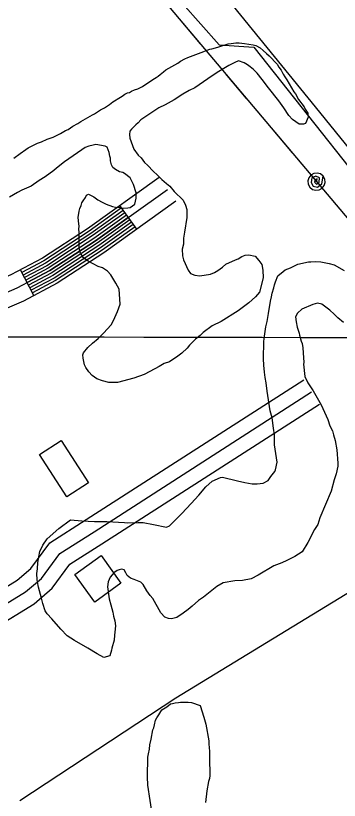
# Model space of a CAD drawing. Extents: x 3187622 to 3225504, y 800805 to 826213.
# Drawn here: x 3200554 to 3200890, y 811808 to 812622 of the extents above; entities that cross this region are included whole.
import ezdxf

# ---------------------------------------------------------------- set-up
doc = ezdxf.new("R2010")
doc.units = 0
for name, color, linetype in [('V-BLDG-OTLN', 7, 'Continuous'), ('V-GRID-MAJR', 7, 'Continuous'), ('V-LEVE-TOET', 7, 'Continuous'), ('V-ROAD-CNTR', 7, 'Continuous'), ('V-SITE-VEGE', 7, 'Continuous'), ('V-TOPO-SHOR', 7, 'Continuous'), ('V-UTIL-LINE', 7, 'Continuous')]:
    doc.layers.add(name, color=color, linetype=linetype)

msp = doc.modelspace()

# ---------------------------------------------------------------- linework, layer by layer
at = {"layer": 'V-BLDG-OTLN'}
for points in [[(3200601.0500000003, 812181.505), (3200629.417, 812137.537), (3200606.913, 812123.014), (3200578.5470000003, 812166.985)], [(3200615.421, 812042.534), (3200642.497, 812061.9940000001), (3200663.098, 812033.3300000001), (3200636.022, 812013.87)]]:
    msp.add_lwpolyline(points, close=True, dxfattribs=at)
at = {"layer": 'V-GRID-MAJR'}
msp.add_spline([(3191808.85, 812309.639), (3197045.574, 812297.071), (3202282.3000000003, 812285.265), (3207519.028, 812274.221), (3212755.758, 812263.939), (3217992.489, 812254.4180000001), (3223229.221, 812245.659), (3223229.222, 812245.659)], degree=3, dxfattribs=at)
at = {"layer": 'V-LEVE-TOET'}
msp.add_lwpolyline([(3201242.369, 812035.256), (3201240.856, 812037.136), (3201183.708, 812115.922), (3201112.774, 812212.854), (3201032.379, 812316.63), (3200958.17, 812412.323), (3200865, 812527.724), (3200772.132, 812641.818), (3200667.657, 812752.561), (3200559.123, 812863.383), (3200469.325, 812968.152), (3200416.6520000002, 813043.115), (3200375.737, 813104.037), (3200264.162, 813234.095), (3200148.125, 813368.7880000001), (3200039.261, 813496.192)], dxfattribs=at)
at = {"layer": 'V-ROAD-CNTR'}
for p, q in [((3200679.423604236, 812400.6491713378), (3200661.99663909, 812425.0681225)), ((3200572.830817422, 812331.9183088), (3200558.759845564, 812358.41325581))]:
    msp.add_line(p, q, dxfattribs=at)
for points in [[(3200702.6945576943, 812454.1140644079), (3200628.329706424, 812401.0421705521), (3200581.6177998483, 812370.55323153), (3200548.8828653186, 812353.1672663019), (3200504.178954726, 812333.896304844), (3200477.3770083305, 812326.915318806), (3200396.989169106, 812281.9054088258), (3200374.76721355, 812271.402429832), (3200359.7692435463, 812270.5404315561), (3200334.801293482, 812276.945418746), (3200310.983341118, 812275.8764208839), (3200296.049370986, 812269.9264327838), (3200135.2076926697, 812173.259626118)], [(3200142.934677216, 812160.4026518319), (3200302.7323576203, 812256.4424597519), (3200314.184334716, 812261.0054506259), (3200333.240296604, 812261.860448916), (3200358.301246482, 812255.4314617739), (3200378.5402060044, 812256.5944594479), (3200403.866155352, 812268.564435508), (3200483.022997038, 812312.8853468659), (3200509.0669449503, 812319.669333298), (3200555.3798523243, 812339.6342933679), (3200589.250784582, 812357.6222573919), (3200636.789689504, 812388.6511953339), (3200711.408540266, 812441.9040888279)], [(3200720.1225228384, 812429.6941132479), (3200645.2496725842, 812376.2602201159), (3200596.883769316, 812344.691283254), (3200561.8768393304, 812326.1013204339), (3200513.954935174, 812305.442361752), (3200488.668985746, 812298.8553749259), (3200410.743141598, 812255.2234621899), (3200382.3131984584, 812241.786489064), (3200356.8332494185, 812240.322491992), (3200331.679299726, 812246.775479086), (3200317.385328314, 812246.1344803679), (3200309.415344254, 812242.9584867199), (3200150.6616617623, 812147.5456775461)], [(3200663.7386356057, 812422.6271273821), (3200630.02170304, 812398.564175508), (3200583.144796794, 812367.9662367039), (3200560.1668427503, 812355.7632611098)], [(3200665.48163212, 812420.185132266), (3200631.713699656, 812396.085180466), (3200584.6707937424, 812365.3802418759), (3200561.5738399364, 812353.114266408)], [(3200667.224628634, 812417.7431371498), (3200633.405696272, 812393.607185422), (3200586.197790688, 812362.794247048), (3200562.980837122, 812350.464271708)], [(3200668.9666251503, 812415.3011420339), (3200635.097692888, 812391.129190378), (3200587.723787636, 812360.20825222), (3200564.387834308, 812347.8152770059)], [(3200670.709621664, 812412.8591469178), (3200636.789689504, 812388.6511953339), (3200589.250784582, 812357.6222573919), (3200565.7948314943, 812345.165282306)], [(3200672.452618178, 812410.4171518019), (3200638.48168612, 812386.17320029), (3200590.777781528, 812355.036262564), (3200567.20182868, 812342.515287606)], [(3200674.194614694, 812407.9751566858), (3200640.173682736, 812383.695205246), (3200592.3037784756, 812352.450267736), (3200568.608825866, 812339.8662929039)], [(3200675.937611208, 812405.5331615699), (3200641.865679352, 812381.217210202), (3200593.830775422, 812349.864272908), (3200570.015823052, 812337.2162982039)], [(3200677.680607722, 812403.0911664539), (3200643.5576759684, 812378.7382151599), (3200595.3567723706, 812347.27827808), (3200571.4228202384, 812334.5673035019)], [(3200301.586359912, 811876.2382201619), (3200432.910097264, 811956.4960596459), (3200512.432938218, 812010.3999518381), (3200555.3768523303, 812036.5098996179), (3200569.680823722, 812048.7018752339), (3200589.2037846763, 812075.3528219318), (3200627.090708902, 812099.3747738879), (3200852.833257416, 812244.4384837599)], [(3200309.408344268, 811863.43924576), (3200441.034081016, 811943.8810848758), (3200520.541922, 811997.7759770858), (3200564.194834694, 812024.315924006), (3200580.745801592, 812038.4238957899), (3200599.629763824, 812064.201844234), (3200635.16169276, 812086.730799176), (3200860.942241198, 812231.819508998)], [(3200317.2303286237, 811850.6402713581), (3200449.1580647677, 811931.266110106), (3200528.6509057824, 811985.1520023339), (3200573.0128170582, 812012.1219483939), (3200591.810779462, 812028.1459163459), (3200610.055742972, 812053.0508665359), (3200643.2326766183, 812074.0868244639), (3200869.0512249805, 812219.2005342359)]]:
    msp.add_lwpolyline(points, dxfattribs=at)
at = {"layer": 'V-SITE-VEGE'}
for points in [[(3200621.508, 812512.501), (3200633.427, 812519.341), (3200635.807, 812520.476), (3200641.773, 812524.289), (3200646.139, 812526.563), (3200651.312, 812529.997), (3200654.509, 812532.686), (3200662.461, 812537.64), (3200664.448, 812538.781), (3200667.235, 812540.692), (3200670.014, 812542.209), (3200671.987, 812542.566), (3200673.973, 812543.704), (3200677.146, 812545.214), (3200680.703, 812546.326), (3200685.4620000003, 812548.591), (3200696.21, 812555.849), (3200699.79, 812558.137), (3200701.7770000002, 812559.277), (3200703.7800000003, 812561.202), (3200707.366, 812563.885), (3200709.762, 812565.802), (3200722.0810000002, 812573.03), (3200724.8680000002, 812574.9400000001), (3200729.232, 812577.212), (3200732.407, 812578.723), (3200746.257, 812583.956), (3200752.588, 812586.188), (3200755.361, 812587.316), (3200757.3310000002, 812587.671), (3200763.653, 812589.514), (3200774.325, 812592.844), (3200777.475, 812593.176), (3200782.204, 812593.87), (3200785.739, 812593.802), (3200791.2290000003, 812593.3030000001), (3200800.241, 812591.949), (3200802.973, 812591.111), (3200807.642, 812588.666), (3200810.73, 812585.854), (3200814.2120000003, 812583.036), (3200816.915, 812580.628), (3200824.997, 812571.827), (3200826.899, 812568.647), (3200829.1950000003, 812565.46), (3200831.477, 812561.487), (3200832.994, 812558.708), (3200835.29, 812555.519), (3200842.517, 812543.2000000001), (3200844.051, 812541.206), (3200847.472, 812535.246), (3200853.218, 812527.671), (3200854.353, 812525.291), (3200857.017, 812520.916), (3200857.335, 812516.982), (3200854.455, 812510.359), (3200852.475, 812509.611), (3200848.1580000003, 812509.693), (3200841.178, 812514.545), (3200837.326, 812518.547), (3200831.981, 812526.509), (3200827.008, 812533.677), (3200816.27, 812547.245), (3200809.762, 812556.013), (3200804.384, 812562.403), (3200800.5330000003, 812566.406), (3200797.052, 812569.224), (3200794.34, 812571.242), (3200790.842, 812573.273), (3200784.989, 812575.35), (3200781.417, 812573.458), (3200775.073, 812570.435), (3200764.739, 812564.346), (3200757.579, 812559.7710000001), (3200739.6550000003, 812547.1510000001), (3200733.7090000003, 812544.515), (3200727.35, 812540.708), (3200718.204, 812534.992), (3200709.0640000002, 812529.669), (3200702.326, 812526.655), (3200683.615, 812514.051), (3200680.805, 812510.963), (3200678.411, 812509.042), (3200674.002, 812504.4130000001), (3200672.3880000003, 812502.48), (3200671.929, 812498.953), (3200672.247, 812495.019), (3200676.347, 812483.544), (3200680.947, 812477.562), (3200684.035, 812474.752), (3200687.478, 812469.9720000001), (3200690.568, 812467.162), (3200696.724, 812460.363), (3200700.589, 812457.1460000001), (3200705.605, 812452.335), (3200710.233, 812447.9230000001), (3200713.717, 812445.105), (3200718.3310000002, 812439.908), (3200727.582, 812430.694), (3200730.234, 812425.535), (3200731.327, 812421.191)], [(3200552.009, 812474.16), (3200558.392, 812479.143), (3200564.366, 812483.3520000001), (3200566.754, 812484.876), (3200571.1210000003, 812487.149), (3200576.671, 812489.7930000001), (3200580.629, 812491.2880000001), (3200586.573, 812493.926), (3200592.903, 812496.158), (3200600.4420000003, 812499.943), (3200605.609, 812502.986), (3200608.38, 812504.11), (3200613.162, 812507.551), (3200618.321, 812510.2050000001), (3200621.508, 812512.501)], [(3200674.532, 812450.578), (3200672.63, 812453.7540000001), (3200666.828, 812458.583), (3200664.88, 812459.407), (3200661.753, 812460.252), (3200657.481, 812462.694), (3200654.767, 812464.711), (3200653.249, 812467.49), (3200652.146, 812471.439), (3200652.203, 812474.189), (3200651.46, 812476.561), (3200650.7430000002, 812480.112), (3200648.8850000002, 812485.648), (3200646.5500000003, 812486.87), (3200637.154, 812488.623), (3200634.392, 812487.892), (3200629.654, 812486.805), (3200626.091, 812485.301), (3200622.509, 812483.014), (3200604.585, 812470.394), (3200596.2090000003, 812463.875), (3200593.413, 812461.573), (3200584.644, 812455.063), (3200578.285, 812451.258), (3200569.914, 812445.132), (3200560.4050000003, 812440.991), (3200555.648, 812438.728), (3200547.3000000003, 812433.782)], [(3200727.881, 812385.107), (3200726.605, 812380.0260000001), (3200726.861, 812372.9500000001), (3200727.963, 812369), (3200732.863, 812358.297), (3200735.151, 812354.7170000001), (3200739.835, 812353.056), (3200744.924, 812352.171), (3200755.961, 812353.922), (3200760.319, 812355.802), (3200763.497, 812357.703), (3200768.2800000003, 812361.15), (3200771.876, 812364.224), (3200781.784, 812368.746), (3200784.557, 812369.872), (3200788.5300000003, 812372.152), (3200792.096, 812373.655), (3200795.637, 812373.978), (3200802.291, 812372.672), (3200806.137, 812368.277), (3200809.194, 812363.894), (3200810.259, 812357.981), (3200810.499, 812350.117), (3200806.677, 812335.263), (3200802.657, 812330.6240000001), (3200795.852, 812324.077), (3200791.471, 812321.017), (3200784.696, 812316.04), (3200767.194, 812304.985), (3200757.6750000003, 812300.453), (3200748.508, 812293.562), (3200745.305, 812290.4770000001), (3200740.517, 812286.643), (3200734.111, 812280.479), (3200731.6920000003, 812277.382), (3200726.089, 812271.99), (3200722.099, 812268.922), (3200713.346, 812263.2000000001), (3200707.808, 812261.34), (3200702.643, 812258.297), (3200693.112, 812252.983), (3200687.1580000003, 812249.954), (3200676.478, 812246.23), (3200659.492, 812241.4500000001), (3200650.458, 812241.6240000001), (3200643.812, 812243.324), (3200637.957, 812245.403), (3200633.312, 812249.03), (3200629.847, 812252.632), (3200626.787, 812257.013), (3200625.27, 812259.792), (3200623.836, 812266.893), (3200623.5100000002, 812270.436), (3200624.336, 812272.383), (3200628.764, 812277.7980000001), (3200633.562, 812282.42), (3200639.555, 812287.4130000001), (3200645.16, 812292.806), (3200652.789, 812301.301), (3200655.236, 812305.968), (3200659.346, 812315.3200000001), (3200662.24, 812322.7270000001), (3200661.366, 812338.462), (3200657.952, 812344.8150000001), (3200652.613, 812353.169), (3200649.153, 812357.162), (3200644.107, 812360.404), (3200639.4250000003, 812362.0650000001), (3200628.919, 812367.378), (3200624.274, 812371.003), (3200621.225, 812375.7760000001), (3200619.744, 812380.52), (3200619.8880000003, 812387.983), (3200619.679, 812397.416), (3200619.345, 812400.5650000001), (3200619.8000000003, 812403.701), (3200619.451, 812406.064), (3200618.796, 812412.755), (3200619.7090000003, 812419.417), (3200620.5470000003, 812422.1510000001), (3200621.786, 812425.2710000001), (3200622.626, 812428.005), (3200623.84, 812429.946), (3200626.267, 812433.436), (3200627.492, 812435.769), (3200629.4760000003, 812436.909), (3200634.9220000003, 812434.054), (3200639.19, 812431.2220000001), (3200643.4620000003, 812428.781), (3200647.747, 812426.735), (3200654.38, 812424.2490000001), (3200657.505, 812423.403), (3200662.218, 812423.311), (3200665.345, 812422.465), (3200670.066, 812422.768), (3200672.822, 812423.108), (3200677.6040000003, 812426.551), (3200678.903, 812432.811), (3200679.011, 812438.31), (3200676.0330000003, 812447.01), (3200674.532, 812450.578)], [(3200731.327, 812421.191), (3200731.561, 812412.935), (3200728.909, 812397.666), (3200728.001, 812391.395), (3200727.881, 812385.107)], [(3200686.157, 812096.3470000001), (3200696.724, 812094.179), (3200710.424, 812091.557), (3200713.596, 812093.069), (3200717.999, 812097.306), (3200720.008, 812099.6240000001), (3200726.414, 812105.787), (3200736.044, 812116.209), (3200744.066, 812124.698), (3200751.304, 812133.201), (3200757.71, 812139.3640000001), (3200766.426, 812143.126), (3200768.396, 812143.48), (3200784.037, 812139.64), (3200791.471, 812137.9280000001), (3200799.303, 812136.5970000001), (3200804.4080000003, 812136.498), (3200810.708, 812137.162), (3200815.867, 812139.812), (3200818.699, 812144.0800000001), (3200822.7260000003, 812149.108), (3200823.549, 812151.058), (3200825.271, 812158.883), (3200822.48, 812177.01), (3200822.2830000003, 812187.229), (3200821.2430000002, 812194.322), (3200819.877, 812204.957), (3200818.0500000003, 812212.063), (3200814.9080000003, 812232.556), (3200813.897, 812241.219), (3200812.826, 812246.74), (3200812.146, 812252.253), (3200811.505, 812259.733), (3200810.839, 812266.03), (3200811.1890000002, 812284.098), (3200812.08, 812289.5800000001), (3200813.448, 812299.378), (3200814.732, 812304.8520000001), (3200816.072, 812313.079), (3200818.286, 812326.002), (3200819.154, 812330.307), (3200820.014, 812334.218), (3200821.691, 812339.687), (3200822.535, 812342.814), (3200823.3850000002, 812345.939), (3200825.863, 812352.179), (3200831.454, 812356.785), (3200833.447, 812358.319), (3200838.991, 812360.568), (3200846.529, 812364.353), (3200857.578, 812366.89), (3200859.936, 812366.843), (3200865.441, 812367.13), (3200870.54, 812366.638), (3200879.15, 812364.902), (3200884.233, 812363.6240000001), (3200894.733, 812357.92)], [(3200894.078, 812303.714), (3200888.278, 812308.541), (3200884.426, 812312.542), (3200879.789, 812316.563), (3200871.661, 812323.006), (3200866.964, 812323.882), (3200862.219, 812322.402), (3200850.732, 812317.515), (3200846.335, 812313.6730000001), (3200844.295, 812309.784), (3200844.983, 812304.662), (3200846.054, 812299.14), (3200847.15, 812294.797), (3200847.898, 812292.818), (3200848.252, 812290.848), (3200850.093, 812284.5260000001), (3200851.228, 812282.1460000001), (3200851.9220000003, 812277.417), (3200852.217, 812272.3030000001), (3200852.813, 812262.471), (3200852.381, 812260.513), (3200853.71, 812247.916)], [(3200853.71, 812247.916), (3200857.116, 812241.17), (3200862.455, 812232.814), (3200870.823, 812218.511), (3200877.596, 812203.056), (3200879.832, 812196.726), (3200882.48, 812191.567), (3200883.576, 812187.223), (3200885.4250000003, 812181.294), (3200887.2090000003, 812171.831), (3200888.12, 812158.062), (3200888.061, 812154.92), (3200886.33, 812146.704), (3200884.245, 812140.4550000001), (3200881.268, 812128.726), (3200869.338, 812101.062), (3200867.245, 812094.422), (3200863.999, 812088.985), (3200857.062, 812075.761), (3200850.984, 812066.055), (3200843.423, 812061.093), (3200835.089, 812056.932), (3200829.9390000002, 812054.675), (3200821.624, 812051.3), (3200805.328, 812041.791), (3200798.184, 812038), (3200789.114, 812036.212), (3200781.252, 812035.968), (3200769.029, 812033.849), (3200762.67, 812030.041), (3200748.705, 812018.919), (3200743.529, 812015.48), (3200737.131, 812009.711), (3200732.7430000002, 812006.26), (3200727.561, 812002.43), (3200721.186, 811997.841), (3200715.6580000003, 811996.3740000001), (3200712.523, 811996.829), (3200708.617, 811998.082), (3200704.382, 812002.485), (3200696.028, 812017.577), (3200693.339, 812020.772), (3200689.896, 812025.554), (3200686.091, 812031.915), (3200683.779, 812034.316), (3200676.7630000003, 812037.201), (3200672.857, 812038.457), (3200669.38, 812041.273), (3200668.251, 812044.046), (3200666.349, 812047.224), (3200664.008, 812048.058), (3200661.2430000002, 812047.324), (3200659.264, 812046.577), (3200655.683, 812044.287), (3200654.0670000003, 812041.965), (3200652.058, 812039.642), (3200650.835, 812037.31), (3200650.003, 812034.969), (3200649.11, 812029.484), (3200650.839, 812017.274), (3200652.682, 812010.952), (3200654.503, 812003.448), (3200655.203, 811999.1140000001), (3200656.684, 811994.371), (3200657.37, 811989.2490000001), (3200656.85, 811982.581), (3200656.395, 811979.4450000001), (3200655.904, 811974.348), (3200653.7800000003, 811966.138), (3200653.344, 811963.789), (3200651.6580000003, 811957.927), (3200645.344, 811956.4770000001), (3200638.342, 811960.149), (3200628.63, 811965.839), (3200615.036, 811973.959), (3200607.272, 811978.823), (3200600.722, 811985.628), (3200591.502, 811996.415), (3200586.495, 812001.6190000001), (3200584.59, 812004.8), (3200581.985, 812012.316), (3200580.521, 812017.843), (3200577.598, 812029.296), (3200576.5270000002, 812034.8150000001), (3200576.173, 812036.787), (3200575.909, 812043.4720000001), (3200576.392, 812048.176), (3200576.914, 812054.845), (3200577.813, 812060.7220000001), (3200579.098, 812066.199), (3200581.975, 812072.822), (3200586.4250000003, 812079.415), (3200598.8140000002, 812090.177), (3200610.77, 812098.983), (3200622.538, 812097.969), (3200635.491, 812097.326), (3200648.4590000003, 812097.47), (3200666.901, 812096.3250000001), (3200670.039, 812095.8740000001), (3200680.6580000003, 812096.456), (3200686.157, 812096.3470000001)], [(3200695.846, 811791.916), (3200691.154, 811824.017), (3200690.752, 811832.368), (3200690.845, 811853.022), (3200691.74, 811856.533), (3200692.637, 811861.3640000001), (3200693.097, 811865.753), (3200694.443, 811871.463), (3200696.241, 811881.121), (3200697.132, 811883.314), (3200698.025, 811886.386), (3200698.924, 811891.218), (3200700.253, 811893.8470000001), (3200702.465, 811896.9130000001), (3200705.566, 811902.174), (3200710.852, 811905.226), (3200714.38, 811908.2880000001), (3200716.58, 811908.716), (3200719.218, 811909.142), (3200722.736, 811909.568), (3200724.936, 811909.998), (3200728.012, 811909.983), (3200732.845, 811909.963), (3200736.357, 811909.506), (3200745.133, 811906.3910000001), (3200749.037, 811894.509), (3200751.199, 811887.029), (3200754.2, 811869.877), (3200754.181, 811865.9230000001), (3200754.609, 811863.285), (3200755.0270000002, 811858.4500000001), (3200754.97, 811845.7050000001), (3200755.3850000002, 811840.429), (3200755.357, 811833.839), (3200754.9020000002, 811830.765), (3200754.011, 811827.691), (3200752.211, 811818.032), (3200750.8370000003, 811805.732)]]:
    msp.add_lwpolyline(points, dxfattribs=at)
at = {"layer": 'V-TOPO-SHOR'}
for points in [[(3200263.097179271, 812777.344322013), (3200422.687365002, 812877.7316969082), (3200456.149823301, 812895.7499436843), (3200479.316140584, 812913.7681904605), (3200765.034053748, 812592.0137837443), (3200801.0705473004, 812589.4397484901), (3201125.3989892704, 812180.1681431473), (3201129.428, 812147.361)], [(3201422.106, 811790.63), (3201380.998, 811837.964), (3201294.2430000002, 811931.363), (3201254.268, 811990.421), (3201214.707, 812047.664), (3201185.56, 812082.566), (3201159.5500000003, 812116.0530000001), (3201140.528, 812137.2050000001), (3201129.428, 812147.361), (3201115.452, 812148.985), (3201105.464, 812146.466), (3201071.232, 812128.603), (3200720.076, 811913.985), (3200558.075, 811807.77)]]:
    msp.add_lwpolyline(points, dxfattribs=at)
at = {"layer": 'V-UTIL-LINE'}
for points in [[(3199923.052, 813594.495), (3200640.007, 812717.791), (3202006.057, 811098.7220000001), (3203128.651, 810686.063), (3203334.131, 810414.071), (3203687.083, 810134.035), (3205008.028, 808523.125), (3206196.963, 808326.532), (3208534.471, 807926.9400000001), (3209217.676, 808075.196), (3210991.348, 807487.653), (3211714.811, 807276.317), (3211555.069, 806654.4670000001), (3211454.5700000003, 806207.443)], [(3200723.4930000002, 812618.841), (3200745.418, 812592.855)], [(3200771.2120000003, 812562.284), (3200793.137, 812536.2980000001)], [(3200818.931, 812505.726), (3200840.856, 812479.74)], [(3200866.006, 812449.933), (3200866.758, 812452.71), (3200864.5700000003, 812451.92), (3200863.918, 812449.253), (3200866.043, 812447.238), (3200868.74, 812449.3030000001), (3200869.25, 812453.963), (3200865.39, 812455.782), (3200860.973, 812453.747), (3200860.359, 812449.21), (3200862.432, 812445.2490000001), (3200867.178, 812444.388), (3200871.5870000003, 812447.685), (3200872.884, 812455.737), (3200870.14, 812457.927), (3200866.7660000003, 812458.9010000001), (3200863.276, 812458.509), (3200860.202, 812456.812), (3200858.011, 812454.067), (3200857.038, 812450.693), (3200857.43, 812447.203), (3200859.127, 812444.1290000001), (3200861.8710000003, 812441.939), (3200865.2460000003, 812440.965), (3200868.735, 812441.357), (3200871.809, 812443.054), (3200874, 812445.799), (3200874.974, 812449.1730000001), (3200874.582, 812452.6630000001), (3200872.884, 812455.737)]]:
    msp.add_lwpolyline(points, dxfattribs=at)

doc.saveas('drawing.dxf')
